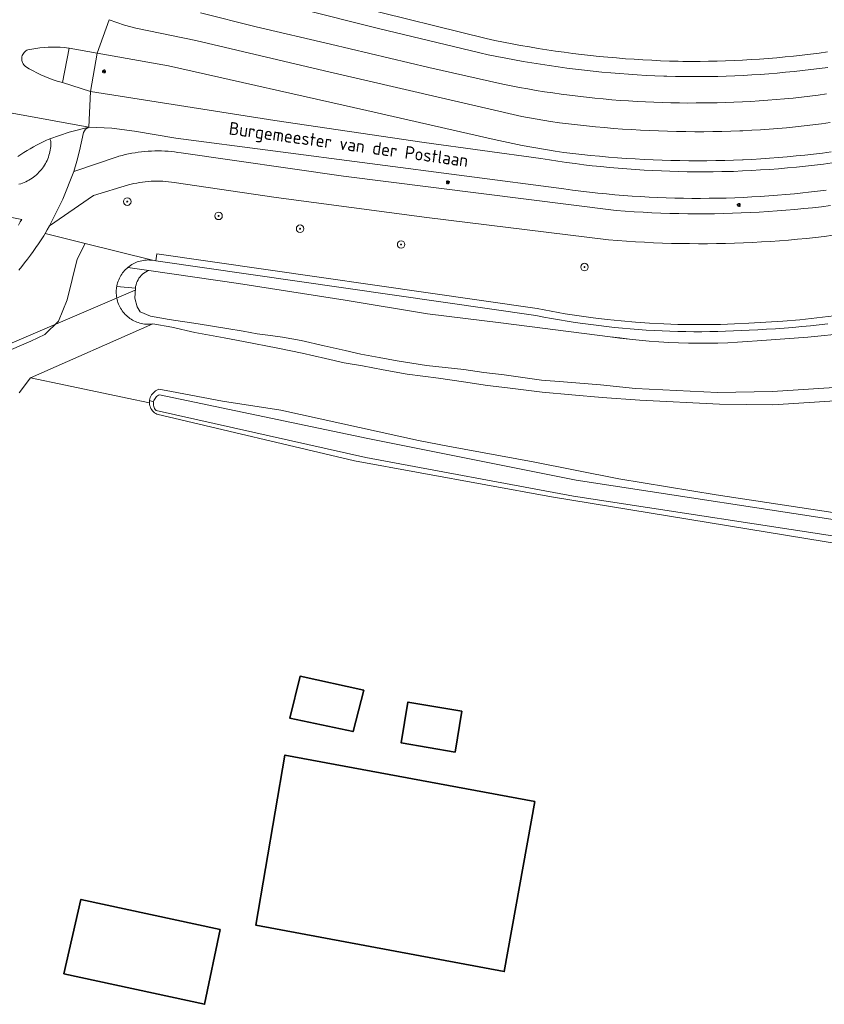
# Model space of a CAD drawing. Header units: metres. Extents: x 152610 to 160096, y 456114 to 462495.
# Tile 326 of 656: x 157608 to 157693, y 459688 to 459793. Entities that reach past the tile are written whole.
import ezdxf
from ezdxf.enums import TextEntityAlignment as Align

# ---------------------------------------------------------------- set-up
doc = ezdxf.new("R2010")
doc.units = ezdxf.units.M
doc.header["$LTSCALE"] = 0.5
doc.layers.get('0').update_dxf_attribs({"linetype": 'CONTINUOUS'})
for name, color, linetype, lineweight in [('B-PV-GK-BESCHOEIING-G', 251, 'GK-BESCHOEIING-SO', 18), ('B-PV-GR-BEPLANTING_CULTUUR_BOSPLANTSOEN-GV', 251, 'CONTINUOUS', 18), ('B-PV-GR-BOOM-S', 251, 'CONTINUOUS', 25), ('B-PV-GR-BOS_LOOF-GV', 251, 'CONTINUOUS', 13), ('B-PV-IE-MEUBILAIR-S', 251, 'CONTINUOUS', 25), ('B-PV-KW-KUNSTWERK_DUIKER-G', 251, 'CONTINUOUS', 18), ('B-PV-OG-BEBOUWING-GV', 6, 'CONTINUOUS', 35), ('B-PV-OG-TERREIN_BEGROEID-GV', 251, 'CONTINUOUS', 18), ('B-PV-OG-TERREIN_OEVER-GV', 251, 'CONTINUOUS', 18), ('B-PV-OG-TOPOGRAFIE-T18', 1, 'CONTINUOUS', 18), ('B-PV-OG-WATER_SLOOT-GV', 251, 'CONTINUOUS', 18), ('B-PV-VH-GESLOTENVERHARDING_ASFALT-GV', 251, 'CONTINUOUS', 18), ('B-PV-VH-OPENVERHARDING_BETONSTRAATSTEEN-GV', 251, 'CONTINUOUS', 18), ('B-PV-VH-OPENVERHARDING_TEGEL-GV', 251, 'CONTINUOUS', 18)]:
    doc.layers.add(name, color=color, linetype=linetype, lineweight=lineweight)
doc.styles.add('NLCS-ISO', font='NLCS-ISO.ttf')
doc.styles.add('NLCS-ISO-M750-T18', font='NLCS-ISO.ttf', dxfattribs={"height": 1.35})
doc.linetypes.add('GK-BESCHOEIING-SO', pattern='A,18,-3,[1,NLCS.SHX,S=0.6,R=0,X=0,Y=0],-3', length=24)

# ---------------------------------------------------------------- blocks, each defined once
blk = doc.blocks.new('SIE-MEUBILAIR_PAAL_LICHTMAST-SO')
for points in [[(-0.62, 0), (-1, 0)], [(-0.71, 0.71), (-0.44, 0.44)], [(0, 1), (0, 0.62)], [(0.44, 0.44), (0.71, 0.71)], [(1, 0), (0.62, 0)], [(-0.71, -0.71), (-0.44, -0.44)], [(0, -0.62), (0, -1)], [(0.44, -0.44), (0.71, -0.71)]]:
    blk.add_lwpolyline(points)
blk.add_circle((0, 0), 0.5)
blk = doc.blocks.new('SGR-BOOM_GBKN-SO')
at = {"linetype": 'ByBlock', "lineweight": 18}
h = blk.add_hatch(color=0, dxfattribs=at)
h.dxf.hatch_style = 1
edge = h.paths.add_edge_path()
edge.add_arc((0, 0), 0.25, 0, 360)
at = {"color": 0, "linetype": 'ByBlock', "lineweight": 18}
for radius in [2, 0.25]:
    blk.add_circle((0, 0), radius, dxfattribs=at)
at = {"color": 0, "linetype": 'ByBlock', "lineweight": 18, "style": 'NLCS-ISO'}
blk.add_attdef('SOORT', (2.5, 0), '', height=1.5, dxfattribs=at)

msp = doc.modelspace()

# ---------------------------------------------------------------- linework, layer by layer
at = {"layer": 'B-PV-GK-BESCHOEIING-G', "flags": 128}
msp.add_lwpolyline([(157621.543, 459766.067), (157631.048, 459764.67), (157642.392, 459762.921), (157651.111, 459761.466), (157658.881, 459760.528), (157670.486, 459759.043), (157671.519, 459758.901), (157672.555, 459758.776), (157673.593, 459758.666), (157674.632, 459758.573), (157675.673, 459758.495), (157676.714, 459758.433), (157677.757, 459758.387), (157678.8, 459758.357), (157679.843, 459758.343), (157680.886, 459758.346), (157681.93, 459758.364), (157682.972, 459758.398), (157684.015, 459758.448), (157685.056, 459758.514), (157686.096, 459758.596), (157686.593, 459758.641), (157691.469, 459758.993), (157692.877, 459759.131), (157694.284, 459759.284), (157695.689, 459759.454), (157697.091, 459759.64), (157698.492, 459759.841), (157699.891, 459760.058), (157701.286, 459760.291), (157702.679, 459760.54), (157704.07, 459760.805), (157705.457, 459761.085), (157706.84, 459761.381), (157708.221, 459761.692), (157709.598, 459762.019), (157710.971, 459762.362), (157712.34, 459762.72), (157713.705, 459763.094), (157715.065, 459763.483), (157716.421, 459763.887), (157717.773, 459764.307), (157719.119, 459764.741), (157720.461, 459765.192), (157721.797, 459765.657), (157723.128, 459766.137), (157724.454, 459766.632), (157725.774, 459767.143), (157727.088, 459767.668), (157728.396, 459768.208), (157729.698, 459768.763), (157730.993, 459769.332), (157732.282, 459769.916), (157733.504, 459770.486), (157734.605, 459771.021), (157735.7, 459771.57), (157736.787, 459772.134), (157737.867, 459772.711), (157738.939, 459773.303), (157740.003, 459773.908), (157741.06, 459774.528), (157742.108, 459775.161), (157743.147, 459775.808), (157744.179, 459776.468), (157745.201, 459777.142), (157746.215, 459777.829), (157746.665, 459778.14), (157751.466, 459781.377), (157754.544, 459783.551), (157759.862, 459787.893), (157767.004, 459793.665), (157769.663, 459795.836), (157771.592, 459797.477), (157772.996, 459799.061), (157773.88, 459800.012), (157774.034, 459800.485), (157774.439, 459802.482), (157774.677, 459804.995), (157775.837, 459806.35), (157777.24, 459806.647), (157777.583, 459806.728), (157777.923, 459806.824), (157778.259, 459806.935), (157778.589, 459807.061), (157778.912, 459807.202), (157779.229, 459807.358), (157779.539, 459807.528), (157779.841, 459807.712), (157780.134, 459807.909), (157780.418, 459808.119), (157780.692, 459808.342), (157780.955, 459808.577), (157781.208, 459808.824), (157781.314, 459808.934), (157784.487, 459812.368), (157787.194, 459815.116), (157791.103, 459818.503), (157792.459, 459819.51), (157792.799, 459819.78), (157793.128, 459820.063), (157793.447, 459820.358), (157793.755, 459820.664), (157794.051, 459820.982), (157794.335, 459821.31), (157794.607, 459821.648), (157794.867, 459821.996), (157795.113, 459822.354), (157795.346, 459822.72), (157795.565, 459823.095), (157795.771, 459823.477), (157795.962, 459823.867), (157796.139, 459824.263), (157796.301, 459824.666), (157796.448, 459825.075), (157796.558, 459825.416), (157797.833, 459830.252), (157799.338, 459839.181), (157799.825, 459844.168), (157802.799, 459860.033), (157803.904, 459866.493), (157803.979, 459866.989), (157804.069, 459867.481), (157804.175, 459867.97), (157804.297, 459868.456), (157804.434, 459868.938), (157804.586, 459869.415), (157804.754, 459869.886), (157804.937, 459870.353), (157805.134, 459870.813), (157805.346, 459871.266), (157805.572, 459871.713), (157805.813, 459872.152), (157806.068, 459872.583), (157806.336, 459873.006), (157806.617, 459873.42), (157806.912, 459873.825), (157807.219, 459874.22), (157807.539, 459874.606), (157807.871, 459874.981), (157808.215, 459875.345), (157808.57, 459875.697), (157808.936, 459876.039), (157809.313, 459876.368), (157809.701, 459876.686), (157810.098, 459876.99), (157810.505, 459877.282), (157810.921, 459877.561), (157811.345, 459877.826), (157811.528, 459877.935), (157812.002, 459878.151), (157812.482, 459878.352), (157812.968, 459878.539), (157813.459, 459878.711), (157813.956, 459878.868), (157814.457, 459879.009), (157814.963, 459879.135), (157815.472, 459879.245), (157815.984, 459879.339), (157816.499, 459879.418), (157817.015, 459879.481), (157817.534, 459879.528), (157818.02, 459879.558), (157818.905, 459879.593), (157819.791, 459879.612), (157820.676, 459879.615), (157821.562, 459879.603), (157822.447, 459879.574), (157823.332, 459879.529), (157824.216, 459879.468), (157825.098, 459879.392), (157825.979, 459879.299), (157826.858, 459879.191), (157827.735, 459879.066), (157828.61, 459878.926), (157829.482, 459878.77), (157829.829, 459878.703), (157847.691, 459875.272), (157865.972, 459871.844), (157882.201, 459869.24), (157907.939, 459864.663), (157948.65, 459857.262), (157954.27, 459856.255), (157958.365, 459855.867), (157961.463, 459855.418), (157965.353, 459854.346), (157975.192, 459850.435), (157981.133, 459848.696), (157981.85, 459848.478), (157982.571, 459848.275), (157983.296, 459848.088), (157984.025, 459847.916), (157984.758, 459847.76), (157985.493, 459847.62), (157986.232, 459847.495), (157986.973, 459847.386), (157987.716, 459847.293), (157988.461, 459847.216), (157989.208, 459847.155), (157989.956, 459847.109), (157990.704, 459847.08), (157991.453, 459847.067), (157992.202, 459847.07), (157992.951, 459847.088), (157993.699, 459847.123), (157994.416, 459847.171), (157998.714, 459847.624), (158000, 459847.633), (158009.32, 459846.378), (158022.876, 459843.827), (158034.469, 459841.861), (158044.977, 459839.819), (158047.253, 459839.446), (158053.831, 459839.622), (158055.86, 459839.703), (158056.805, 459839.603), (158057.541, 459839.502), (158058.277, 459839.296), (158059.083, 459838.951), (158060.206, 459838.327), (158060.828, 459837.754), (158066.888, 459832.17), (158069.422, 459829.419), (158073.654, 459823.494), (158074.393, 459822.728), (158079.172, 459818.975), (158081.949, 459816.68), (158083.317, 459816.023), (158088.641, 459814.932), (158095.297, 459813.674), (158095.505, 459813.573), (158095.706, 459813.458), (158095.899, 459813.33), (158096.082, 459813.188), (158096.255, 459813.034), (158096.418, 459812.869), (158096.568, 459812.693), (158096.706, 459812.507), (158096.83, 459812.312), (158096.941, 459812.108), (158097.038, 459811.898), (158097.12, 459811.681), (158097.186, 459811.459), (158097.237, 459811.234), (158097.273, 459811.005), (158097.293, 459810.774), (158097.296, 459810.542), (158097.284, 459810.311), (158097.255, 459810.081), (158097.211, 459809.854), (158097.207, 459809.835)], dxfattribs=at)
at = {"layer": 'B-PV-GR-BEPLANTING_CULTUUR_BOSPLANTSOEN-GV', "flags": 128}
msp.add_lwpolyline([(157607.78, 459753.07), (157608.98, 459754.69), (157621.963, 459760.391), (157621.896, 459760.383), (157621.732, 459760.367), (157621.567, 459760.36), (157621.402, 459760.361), (157621.237, 459760.37), (157621.073, 459760.387), (157620.909, 459760.411), (157620.747, 459760.444), (157620.587, 459760.484), (157620.429, 459760.532), (157620.274, 459760.588), (157620.121, 459760.651), (157619.972, 459760.721), (157619.826, 459760.799), (157619.684, 459760.884), (157619.547, 459760.975), (157619.413, 459761.073), (157619.285, 459761.177), (157619.162, 459761.287), (157619.045, 459761.403), (157618.933, 459761.525), (157618.828, 459761.652), (157618.728, 459761.784), (157618.635, 459761.92), (157618.549, 459762.061), (157618.47, 459762.206), (157618.398, 459762.355), (157618.333, 459762.507), (157618.275, 459762.662), (157618.225, 459762.819), (157618.183, 459762.979), (157618.149, 459763.14), (157618.122, 459763.303), (157618.104, 459763.468), (157618.093, 459763.632), (157618.09, 459763.797), (157618.096, 459763.962), (157618.109, 459764.127), (157618.13, 459764.291), (157618.146, 459764.38), (157618.159, 459764.453), (157618.196, 459764.615), (157618.241, 459764.773), (157618.294, 459764.93), (157618.354, 459765.084), (157618.421, 459765.235), (157618.495, 459765.382), (157618.577, 459765.526), (157618.666, 459765.665), (157618.761, 459765.8), (157618.862, 459765.931), (157618.97, 459766.056), (157619.083, 459766.176), (157619.203, 459766.29), (157619.328, 459766.398), (157619.457, 459766.5), (157619.592, 459766.596), (157619.731, 459766.685), (157619.874, 459766.767), (157620.021, 459766.843), (157620.172, 459766.911), (157620.325, 459766.971), (157620.482, 459767.025), (157620.64, 459767.07), (157620.801, 459767.108), (157620.964, 459767.138), (157621.127, 459767.16), (157621.292, 459767.174), (157621.457, 459767.18), (157621.622, 459767.178), (157621.787, 459767.168), (157621.951, 459767.15), (157614.798, 459768.938), (157613.953, 459767.257), (157612.876, 459762.937), (157611.95, 459760.687), (157610.514, 459759.273), (157609.033, 459758.558), (157605.971, 459757.262)], dxfattribs=at)
at = {"layer": 'B-PV-GR-BOS_LOOF-GV', "flags": 128}
msp.add_lwpolyline([(157695.46, 459752.318), (157687.768, 459751.822), (157682.112, 459751.882), (157673.646, 459752.307), (157669.635, 459752.577), (157666.433, 459752.88), (157663.296, 459753.147), (157659.612, 459753.622), (157657.482, 459753.871), (157654.935, 459754.256), (157652.274, 459754.652), (157648.968, 459755.071), (157646.429, 459755.514), (157644.225, 459755.933), (157642.285, 459756.275), (157640.309, 459756.737), (157637.818, 459757.297), (157635.223, 459757.827), (157631.587, 459758.525), (157629.527, 459758.912), (157626.434, 459759.499), (157623.983, 459760.053), (157621.963, 459760.391), (157608.98, 459754.69), (157612.71, 459753.9), (157619.26, 459752.51), (157621.615, 459752.027), (157621.615, 459752.141), (157621.626, 459752.253), (157621.629, 459752.291), (157621.66, 459752.44), (157621.705, 459752.584), (157621.766, 459752.724), (157621.841, 459752.857), (157621.929, 459752.981), (157622.029, 459753.096), (157622.141, 459753.2), (157622.262, 459753.292), (157622.393, 459753.371), (157622.531, 459753.436), (157622.603, 459753.463), (157623.97, 459753.228), (157629.367, 459752.185), (157635.569, 459751.252), (157650.153, 459748.038), (157653.273, 459747.432), (157662.315, 459745.751), (157671.429, 459743.965), (157681.731, 459742.258), (157698.34, 459739.76)], dxfattribs=at)
at = {"layer": 'B-PV-KW-KUNSTWERK_DUIKER-G', "flags": 128}
msp.add_lwpolyline([(157620.109, 459763.99), (157603.3, 459756.792), (157600.803, 459743.774)], dxfattribs=at)
at = {"layer": 'B-PV-OG-BEBOUWING-GV', "flags": 128}
for points in [[(157644.348, 459721.542), (157637.589, 459723.001), (157636.494, 459718.563), (157643.227, 459717.129)], [(157654.762, 459719.286), (157649.042, 459720.262), (157648.329, 459715.929), (157654.049, 459714.953)], [(157662.5, 459709.704), (157635.988, 459714.636), (157632.904, 459696.578), (157659.253, 459691.659)], [(157629.125, 459696.133), (157614.334, 459699.333), (157612.547, 459691.432), (157627.463, 459688.194)]]:
    msp.add_lwpolyline(points, close=True, dxfattribs=at)
at = {"layer": 'B-PV-OG-TERREIN_BEGROEID-GV', "flags": 128}
for points in [[(157629.817, 459797.497), (157657.337, 459790.669), (157658.251, 459790.477), (157659.167, 459790.293), (157660.084, 459790.116), (157661.002, 459789.948), (157661.922, 459789.787), (157662.844, 459789.634), (157663.766, 459789.489), (157664.69, 459789.352), (157665.615, 459789.223), (157666.541, 459789.102), (157667.469, 459788.988), (157668.397, 459788.883), (157669.326, 459788.786), (157670.255, 459788.696), (157671.186, 459788.615), (157672.117, 459788.541), (157673.048, 459788.476), (157673.981, 459788.419), (157674.913, 459788.369), (157675.846, 459788.328), (157676.78, 459788.294), (157677.713, 459788.269), (157678.221, 459788.258), (157679.126, 459788.253), (157680.031, 459788.256), (157680.936, 459788.268), (157681.841, 459788.287), (157682.746, 459788.314), (157683.65, 459788.35), (157684.554, 459788.393), (157685.458, 459788.444), (157686.361, 459788.503), (157687.264, 459788.571), (157688.166, 459788.646), (157689.067, 459788.729), (157689.967, 459788.82), (157690.867, 459788.919), (157691.766, 459789.026), (157692.664, 459789.141), (157693.56, 459789.264)], [(157693.469, 459784.795), (157692.579, 459784.675), (157691.688, 459784.564), (157690.795, 459784.461), (157689.902, 459784.365), (157689.008, 459784.278), (157688.114, 459784.199), (157687.219, 459784.127), (157686.323, 459784.064), (157685.426, 459784.008), (157684.53, 459783.961), (157683.632, 459783.921), (157682.735, 459783.89), (157681.837, 459783.866), (157680.939, 459783.85), (157680.041, 459783.843), (157679.635, 459783.84), (157678.737, 459783.839), (157677.839, 459783.845), (157676.94, 459783.86), (157676.042, 459783.883), (157675.144, 459783.913), (157674.247, 459783.952), (157673.349, 459783.999), (157672.453, 459784.053), (157671.556, 459784.116), (157670.661, 459784.186), (157669.766, 459784.265), (157668.871, 459784.352), (157667.978, 459784.446), (157667.085, 459784.549), (157666.194, 459784.659), (157665.303, 459784.777), (157664.413, 459784.904), (157663.525, 459785.038), (157662.638, 459785.18), (157661.752, 459785.33), (157660.868, 459785.488), (157659.984, 459785.653), (157659.103, 459785.827), (157651.263, 459787.624), (157640.827, 459790.09), (157632.934, 459791.922), (157627.025, 459793.425)], [(157617.326, 459792.682), (157618.973, 459792.103), (157620.18, 459791.788), (157626.526, 459790.457), (157640.198, 459787.259), (157661.121, 459782.397), (157664.172, 459781.873), (157665.123, 459781.746), (157666.074, 459781.626), (157667.027, 459781.515), (157667.981, 459781.412), (157668.935, 459781.316), (157669.89, 459781.229), (157670.846, 459781.149), (157671.802, 459781.078), (157672.759, 459781.014), (157673.717, 459780.959), (157674.675, 459780.911), (157675.633, 459780.872), (157676.592, 459780.84), (157677.551, 459780.816), (157678.51, 459780.801), (157679.468, 459780.793), (157680.428, 459780.794), (157681.387, 459780.802), (157682.346, 459780.818), (157683.304, 459780.843), (157684.263, 459780.875), (157684.587, 459780.888), (157685.516, 459780.939), (157686.444, 459780.997), (157687.372, 459781.064), (157688.299, 459781.139), (157689.226, 459781.221), (157690.151, 459781.312), (157691.076, 459781.411), (157692, 459781.517), (157692.924, 459781.631), (157693.846, 459781.754)], [(157693.407, 459774.574), (157692.484, 459774.467), (157691.56, 459774.368), (157690.952, 459774.301), (157690.049, 459774.209), (157689.145, 459774.124), (157688.241, 459774.048), (157687.335, 459773.979), (157686.429, 459773.918), (157685.523, 459773.866), (157684.616, 459773.821), (157683.709, 459773.785), (157682.802, 459773.756), (157681.894, 459773.735), (157680.986, 459773.723), (157680.079, 459773.718), (157679.171, 459773.721), (157678.263, 459773.733), (157677.355, 459773.752), (157676.448, 459773.779), (157675.541, 459773.815), (157674.634, 459773.858), (157673.727, 459773.909), (157672.821, 459773.969), (157671.916, 459774.036), (157671.011, 459774.111), (157670.107, 459774.194), (157669.204, 459774.286), (157668.302, 459774.385), (157667.4, 459774.492), (157666.499, 459774.607), (157665.6, 459774.73), (157624.43, 459780.12), (157620.01, 459780.84), (157617.611, 459781.183), (157615.189, 459781.262), (157614.819, 459781.076), (157614.603, 459780.724), (157614.209, 459778.765), (157613.912, 459777.666), (157613.576, 459776.578), (157618.312, 459778.176), (157618.37, 459778.192), (157618.709, 459778.282), (157619.051, 459778.364), (157619.394, 459778.439), (157619.739, 459778.505), (157620.085, 459778.564), (157620.433, 459778.615), (157620.781, 459778.657), (157621.131, 459778.692), (157621.481, 459778.719), (157621.832, 459778.738), (157622.183, 459778.749), (157622.534, 459778.752), (157622.885, 459778.747), (157623.236, 459778.734), (157623.587, 459778.713), (157623.937, 459778.684), (157624.286, 459778.647), (157624.635, 459778.602), (157624.982, 459778.549), (157642.209, 459776.066), (157671.145, 459772.424), (157672.091, 459772.354), (157673.037, 459772.292), (157673.984, 459772.238), (157674.931, 459772.192), (157675.879, 459772.154), (157676.827, 459772.124), (157677.775, 459772.102), (157678.724, 459772.088), (157679.672, 459772.082), (157680.62, 459772.084), (157681.569, 459772.094), (157682.517, 459772.111), (157683.465, 459772.137), (157684.413, 459772.171), (157685.361, 459772.213), (157686.308, 459772.263), (157687.254, 459772.321), (157688.201, 459772.387), (157689.146, 459772.461), (157690.091, 459772.543), (157691.035, 459772.633), (157691.979, 459772.73), (157692.921, 459772.836), (157693.863, 459772.95)], [(157694.169, 459769.797), (157693.219, 459769.682), (157692.269, 459769.575), (157691.318, 459769.476), (157690.366, 459769.384), (157689.414, 459769.301), (157688.461, 459769.226), (157687.507, 459769.159), (157686.553, 459769.099), (157685.598, 459769.048), (157684.643, 459769.005), (157683.687, 459768.969), (157682.731, 459768.942), (157681.775, 459768.922), (157680.819, 459768.911), (157679.863, 459768.908), (157678.907, 459768.913), (157677.951, 459768.925), (157676.995, 459768.946), (157676.039, 459768.974), (157675.084, 459769.011), (157674.129, 459769.056), (157673.174, 459769.108), (157672.22, 459769.169), (157671.266, 459769.237), (157670.313, 459769.314), (157651.058, 459771.704), (157635.076, 459773.816), (157624.244, 459775.405), (157623.939, 459775.449), (157623.633, 459775.484), (157623.327, 459775.512), (157623.02, 459775.532), (157622.712, 459775.543), (157622.404, 459775.547), (157622.096, 459775.543), (157621.789, 459775.531), (157621.481, 459775.511), (157621.175, 459775.482), (157620.869, 459775.446), (157620.564, 459775.402), (157620.261, 459775.35), (157619.959, 459775.29), (157619.659, 459775.223), (157619.405, 459775.159), (157615.685, 459774.024), (157611.008, 459770.79), (157610.775, 459770.388), (157610.536, 459769.99), (157614.798, 459768.938), (157621.951, 459767.15), (157622.114, 459767.125), (157622.276, 459767.091), (157622.383, 459767.833), (157662.748, 459762.017), (157664.226, 459761.736), (157665.709, 459761.48), (157667.196, 459761.25), (157668.686, 459761.045), (157670.18, 459760.865), (157671.676, 459760.711), (157673.175, 459760.582), (157674.676, 459760.479), (157676.179, 459760.402), (157677.683, 459760.35), (157679.187, 459760.324), (157680.692, 459760.324), (157682.196, 459760.349), (157683.699, 459760.4), (157685.202, 459760.477), (157687.01, 459760.57), (157688.817, 459760.694), (157690.621, 459760.847), (157692.422, 459761.031), (157694.22, 459761.245)], [(157607.725, 459770.872), (157607.913, 459771.214), (157608.06, 459771.493), (157602.397, 459772.619)], [(157605.971, 459757.262), (157609.033, 459758.558), (157610.514, 459759.273), (157611.95, 459760.687), (157612.876, 459762.937), (157613.953, 459767.257), (157614.798, 459768.938), (157610.536, 459769.99), (157610.393, 459769.758), (157610.124, 459769.332), (157609.849, 459768.911), (157609.566, 459768.494), (157609.277, 459768.082), (157608.982, 459767.675), (157608.68, 459767.272), (157608.372, 459766.874), (157608.057, 459766.481), (157607.737, 459766.093)], [(157694.22, 459761.245), (157692.422, 459761.031), (157690.621, 459760.847), (157688.817, 459760.694), (157687.01, 459760.57), (157685.202, 459760.477), (157683.699, 459760.4), (157682.196, 459760.349), (157680.692, 459760.324), (157679.187, 459760.324), (157677.683, 459760.35), (157676.179, 459760.402), (157674.676, 459760.479), (157673.175, 459760.582), (157671.676, 459760.711), (157670.18, 459760.865), (157668.686, 459761.045), (157667.196, 459761.25), (157665.709, 459761.48), (157664.226, 459761.736), (157662.748, 459762.017), (157622.383, 459767.833), (157622.276, 459767.091), (157662.621, 459761.278), (157663.449, 459761.117), (157664.278, 459760.965), (157665.109, 459760.82), (157665.941, 459760.683), (157666.775, 459760.554), (157667.609, 459760.433), (157668.445, 459760.32), (157669.282, 459760.214), (157670.119, 459760.117), (157670.958, 459760.028), (157671.797, 459759.946), (157672.638, 459759.873), (157673.478, 459759.808), (157674.32, 459759.75), (157675.162, 459759.701), (157676.004, 459759.659), (157676.847, 459759.626), (157677.69, 459759.6), (157678.533, 459759.582), (157679.376, 459759.573), (157680.219, 459759.571), (157681.063, 459759.578), (157681.906, 459759.592), (157682.749, 459759.615), (157683.592, 459759.645), (157684.434, 459759.684), (157685.24, 459759.728), (157686.172, 459759.772), (157687.103, 459759.824), (157688.034, 459759.885), (157688.965, 459759.953), (157689.894, 459760.029), (157690.824, 459760.113), (157691.752, 459760.205), (157692.679, 459760.305), (157693.606, 459760.413)], [(157693.606, 459760.413), (157692.679, 459760.305), (157691.752, 459760.205), (157690.824, 459760.113), (157689.894, 459760.029), (157688.965, 459759.953), (157688.034, 459759.885), (157687.103, 459759.824), (157686.172, 459759.772), (157685.24, 459759.728), (157684.434, 459759.684), (157683.592, 459759.645), (157682.749, 459759.615), (157681.906, 459759.592), (157681.063, 459759.578), (157680.219, 459759.571), (157679.376, 459759.573), (157678.533, 459759.582), (157677.69, 459759.6), (157676.847, 459759.626), (157676.004, 459759.659), (157675.162, 459759.701), (157674.32, 459759.75), (157673.478, 459759.808), (157672.638, 459759.873), (157671.797, 459759.946), (157670.958, 459760.028), (157670.119, 459760.117), (157669.282, 459760.214), (157668.445, 459760.32), (157667.609, 459760.433), (157666.775, 459760.554), (157665.941, 459760.683), (157665.109, 459760.82), (157664.278, 459760.965), (157663.449, 459761.117), (157662.621, 459761.278), (157622.276, 459767.091), (157622.114, 459767.125), (157621.951, 459767.15), (157621.787, 459767.168), (157621.622, 459767.178), (157621.457, 459767.18), (157621.292, 459767.174), (157621.127, 459767.16), (157620.964, 459767.138), (157620.801, 459767.108), (157620.64, 459767.07), (157620.482, 459767.025), (157620.325, 459766.971), (157620.172, 459766.911), (157620.021, 459766.843), (157619.874, 459766.767), (157619.731, 459766.685), (157619.592, 459766.596), (157619.457, 459766.5), (157619.328, 459766.398), (157621.543, 459766.067), (157631.048, 459764.67), (157642.392, 459762.921), (157651.111, 459761.466), (157658.881, 459760.528), (157670.486, 459759.043), (157671.519, 459758.902), (157672.555, 459758.776), (157673.593, 459758.666), (157674.632, 459758.573), (157675.673, 459758.495), (157676.714, 459758.433), (157677.756, 459758.387), (157678.799, 459758.357), (157679.843, 459758.343), (157680.886, 459758.346), (157681.929, 459758.364), (157682.972, 459758.398), (157684.015, 459758.448), (157685.056, 459758.514), (157686.096, 459758.596), (157686.593, 459758.641), (157691.469, 459758.993), (157692.877, 459759.131), (157694.284, 459759.284)]]:
    msp.add_lwpolyline(points, dxfattribs=at)
at = {"layer": 'B-PV-OG-TERREIN_OEVER-GV', "flags": 128}
msp.add_lwpolyline([(157621.543, 459766.067), (157619.328, 459766.398), (157619.203, 459766.29), (157619.083, 459766.176), (157618.97, 459766.056), (157618.862, 459765.931), (157618.761, 459765.8), (157618.666, 459765.665), (157618.577, 459765.526), (157618.495, 459765.382), (157618.421, 459765.235), (157618.354, 459765.084), (157618.294, 459764.93), (157618.241, 459764.773), (157618.196, 459764.615), (157618.159, 459764.453), (157618.146, 459764.38), (157620.119, 459764.185), (157620.145, 459764.373), (157620.187, 459764.558), (157620.245, 459764.739), (157620.317, 459764.915), (157620.404, 459765.083), (157620.504, 459765.244), (157620.618, 459765.396), (157620.745, 459765.537), (157620.883, 459765.668), (157621.031, 459765.786), (157621.188, 459765.891), (157621.354, 459765.983), (157621.528, 459766.061)], close=True, dxfattribs=at)
for points in [[(157695.348, 459753.719), (157687.708, 459753.226), (157681.875, 459753.103), (157673.194, 459753.532), (157669.47, 459753.943), (157665.541, 459754.251), (157663.23, 459754.431), (157659.239, 459754.999), (157657.107, 459755.23), (157654.976, 459755.564), (157650.995, 459756), (157647.887, 459756.463), (157645.987, 459756.822), (157644.03, 459757.184), (157642.386, 459757.569), (157640.152, 459758.082), (157637.709, 459758.622), (157635.734, 459758.987), (157634.161, 459759.212), (157633.06, 459759.357), (157631.546, 459759.615), (157629.812, 459759.925), (157626.781, 459760.416), (157623.722, 459760.859), (157621.709, 459761.216), (157620.639, 459761.674), (157620.308, 459762.209), (157620.079, 459763.126), (157620.119, 459764.185), (157618.146, 459764.38), (157618.13, 459764.291), (157618.109, 459764.127), (157618.096, 459763.962), (157618.09, 459763.797), (157618.093, 459763.632), (157618.104, 459763.468), (157618.122, 459763.303), (157618.149, 459763.14), (157618.183, 459762.979), (157618.225, 459762.819), (157618.275, 459762.662), (157618.333, 459762.507), (157618.398, 459762.355), (157618.47, 459762.206), (157618.549, 459762.061), (157618.635, 459761.92), (157618.728, 459761.784), (157618.828, 459761.652), (157618.933, 459761.525), (157619.045, 459761.403), (157619.162, 459761.287), (157619.285, 459761.177), (157619.413, 459761.073), (157619.547, 459760.975), (157619.684, 459760.884), (157619.826, 459760.799), (157619.972, 459760.721), (157620.121, 459760.651), (157620.274, 459760.588), (157620.429, 459760.532), (157620.587, 459760.484), (157620.747, 459760.444), (157620.909, 459760.411), (157621.073, 459760.387), (157621.237, 459760.37), (157621.402, 459760.361), (157621.567, 459760.36), (157621.732, 459760.367), (157621.896, 459760.383), (157621.963, 459760.391), (157623.983, 459760.053), (157626.434, 459759.499), (157629.527, 459758.912), (157631.587, 459758.525), (157635.223, 459757.827), (157637.818, 459757.297), (157640.309, 459756.737), (157642.285, 459756.275), (157644.225, 459755.933), (157646.429, 459755.514), (157648.968, 459755.071), (157652.274, 459754.652), (157654.935, 459754.256), (157657.482, 459753.871), (157659.612, 459753.622), (157663.296, 459753.147), (157666.433, 459752.88), (157669.635, 459752.577), (157673.646, 459752.307), (157682.112, 459751.882), (157687.768, 459751.822), (157695.46, 459752.318)], [(157698.34, 459739.76), (157681.731, 459742.258), (157671.429, 459743.965), (157662.315, 459745.751), (157653.273, 459747.432), (157650.153, 459748.038), (157635.569, 459751.252), (157629.367, 459752.185), (157623.97, 459753.228), (157622.603, 459753.463), (157622.531, 459753.436), (157622.393, 459753.371), (157622.262, 459753.292), (157622.141, 459753.2), (157622.029, 459753.096), (157621.929, 459752.981), (157621.841, 459752.857), (157621.766, 459752.724), (157621.705, 459752.584), (157621.66, 459752.44), (157621.629, 459752.291), (157621.626, 459752.253), (157622.053, 459752.141), (157622.089, 459752.262), (157622.14, 459752.379), (157622.205, 459752.488), (157622.283, 459752.587), (157622.373, 459752.677), (157622.474, 459752.754), (157622.584, 459752.818), (157622.694, 459752.865), (157644.797, 459748.242), (157666.907, 459743.799), (157697.841, 459739.06)], [(157697.547, 459737.385), (157666.622, 459742.123), (157644.563, 459746.227), (157622.322, 459751.206), (157622.238, 459751.301), (157622.167, 459751.406), (157622.11, 459751.519), (157622.067, 459751.639), (157622.04, 459751.762), (157622.028, 459751.889), (157622.032, 459752.016), (157622.053, 459752.141), (157621.626, 459752.253), (157621.615, 459752.141), (157621.615, 459752.027), (157621.616, 459751.99), (157621.633, 459751.84), (157621.665, 459751.693), (157621.713, 459751.551), (157621.776, 459751.415), (157621.853, 459751.286), (157621.943, 459751.166), (157622.045, 459751.057), (157622.158, 459750.959), (157622.281, 459750.873), (157622.413, 459750.802), (157643.38, 459745.851), (157664.268, 459742.056), (157697.524, 459736.604)]]:
    msp.add_lwpolyline(points, dxfattribs=at)
at = {"layer": 'B-PV-OG-WATER_SLOOT-GV', "flags": 128}
for points in [[(157694.284, 459759.284), (157692.877, 459759.131), (157691.469, 459758.993), (157686.593, 459758.641), (157686.096, 459758.596), (157685.056, 459758.514), (157684.015, 459758.448), (157682.972, 459758.398), (157681.929, 459758.364), (157680.886, 459758.346), (157679.843, 459758.343), (157678.799, 459758.357), (157677.756, 459758.387), (157676.714, 459758.433), (157675.673, 459758.495), (157674.632, 459758.573), (157673.593, 459758.666), (157672.555, 459758.776), (157671.519, 459758.902), (157670.486, 459759.043), (157658.881, 459760.528), (157651.111, 459761.466), (157642.392, 459762.921), (157631.048, 459764.67), (157621.543, 459766.067), (157621.528, 459766.061), (157621.354, 459765.983), (157621.188, 459765.891), (157621.031, 459765.786), (157620.883, 459765.668), (157620.745, 459765.537), (157620.618, 459765.396), (157620.504, 459765.244), (157620.404, 459765.083), (157620.317, 459764.915), (157620.245, 459764.739), (157620.187, 459764.558), (157620.145, 459764.373), (157620.119, 459764.185), (157620.079, 459763.126), (157620.308, 459762.209), (157620.639, 459761.674), (157621.709, 459761.216), (157623.722, 459760.859), (157626.781, 459760.416), (157629.812, 459759.925), (157631.546, 459759.615), (157633.06, 459759.357), (157634.161, 459759.212), (157635.734, 459758.987), (157637.709, 459758.622), (157640.152, 459758.082), (157642.386, 459757.569), (157644.03, 459757.184), (157645.987, 459756.822), (157647.887, 459756.463), (157650.995, 459756), (157654.976, 459755.564), (157657.107, 459755.23), (157659.239, 459754.999), (157663.23, 459754.431), (157665.541, 459754.251), (157669.47, 459753.943), (157673.194, 459753.532), (157681.875, 459753.103), (157687.708, 459753.226), (157695.348, 459753.719)], [(157697.841, 459739.06), (157666.907, 459743.799), (157644.797, 459748.242), (157622.694, 459752.865), (157622.584, 459752.818), (157622.474, 459752.754), (157622.373, 459752.677), (157622.283, 459752.587), (157622.205, 459752.488), (157622.14, 459752.379), (157622.089, 459752.262), (157622.053, 459752.141), (157622.032, 459752.016), (157622.028, 459751.889), (157622.04, 459751.762), (157622.067, 459751.639), (157622.11, 459751.519), (157622.167, 459751.406), (157622.238, 459751.301), (157622.322, 459751.206), (157644.563, 459746.227), (157666.622, 459742.123), (157697.547, 459737.385)]]:
    msp.add_lwpolyline(points, dxfattribs=at)
at = {"layer": 'B-PV-VH-GESLOTENVERHARDING_ASFALT-GV', "flags": 128}
for points in [[(157693.595, 459787.622), (157692.701, 459787.501), (157691.807, 459787.388), (157690.912, 459787.282), (157690.016, 459787.185), (157689.119, 459787.095), (157688.221, 459787.014), (157687.323, 459786.94), (157686.424, 459786.874), (157685.525, 459786.817), (157684.625, 459786.767), (157683.724, 459786.725), (157682.823, 459786.692), (157681.922, 459786.666), (157681.021, 459786.648), (157680.12, 459786.639), (157679.219, 459786.637), (157678.317, 459786.643), (157677.416, 459786.658), (157676.515, 459786.68), (157676.186, 459786.691), (157675.248, 459786.729), (157674.311, 459786.775), (157673.373, 459786.829), (157672.437, 459786.891), (157671.5, 459786.961), (157670.565, 459787.039), (157669.63, 459787.124), (157668.696, 459787.218), (157667.762, 459787.32), (157666.83, 459787.43), (157665.898, 459787.547), (157664.968, 459787.673), (157664.039, 459787.806), (157663.111, 459787.948), (157662.184, 459788.097), (157661.258, 459788.254), (157660.334, 459788.419), (157659.411, 459788.592), (157658.49, 459788.773), (157657.57, 459788.962), (157656.652, 459789.158), (157645.928, 459791.732), (157629.432, 459795.924)], [(157627.025, 459793.425), (157632.934, 459791.922), (157640.827, 459790.09), (157651.263, 459787.624), (157659.103, 459785.827), (157659.984, 459785.653), (157660.868, 459785.488), (157661.752, 459785.33), (157662.638, 459785.18), (157663.525, 459785.038), (157664.413, 459784.904), (157665.303, 459784.777), (157666.194, 459784.659), (157667.085, 459784.549), (157667.978, 459784.446), (157668.871, 459784.352), (157669.766, 459784.265), (157670.661, 459784.186), (157671.556, 459784.116), (157672.453, 459784.053), (157673.349, 459783.999), (157674.247, 459783.952), (157675.144, 459783.913), (157676.042, 459783.883), (157676.94, 459783.86), (157677.839, 459783.845), (157678.737, 459783.839), (157679.635, 459783.84), (157680.041, 459783.843), (157680.939, 459783.85), (157681.837, 459783.866), (157682.735, 459783.89), (157683.632, 459783.921), (157684.53, 459783.961), (157685.426, 459784.008), (157686.323, 459784.064), (157687.219, 459784.127), (157688.114, 459784.199), (157689.008, 459784.278), (157689.902, 459784.365), (157690.795, 459784.461), (157691.688, 459784.564), (157692.579, 459784.675), (157693.469, 459784.795)], [(157598.873, 459784.261), (157615.189, 459781.262), (157615.36, 459785.069), (157612.402, 459786.008), (157611.83, 459786.17), (157611.388, 459786.312), (157610.951, 459786.468), (157610.521, 459786.64), (157610.096, 459786.826), (157609.678, 459787.027), (157609.267, 459787.243), (157608.865, 459787.472), (157608.47, 459787.715), (157608.453, 459787.726), (157608.357, 459787.81), (157608.273, 459787.905), (157608.201, 459788.01), (157608.143, 459788.124), (157608.1, 459788.243), (157608.072, 459788.367), (157608.06, 459788.494), (157608.064, 459788.621), (157608.084, 459788.747), (157608.12, 459788.869), (157608.17, 459788.986), (157608.235, 459789.096), (157608.313, 459789.196), (157608.403, 459789.286), (157608.503, 459789.364), (157608.613, 459789.429), (157608.718, 459789.475), (157609.142, 459789.565), (157609.568, 459789.639), (157609.997, 459789.697), (157610.428, 459789.74), (157610.86, 459789.766), (157611.293, 459789.777), (157611.725, 459789.772), (157612.158, 459789.75), (157612.589, 459789.713), (157613.019, 459789.66), (157613.085, 459789.65), (157616.081, 459789.118), (157617.326, 459792.682)], [(157693.846, 459781.754), (157692.924, 459781.631), (157692, 459781.517), (157691.076, 459781.411), (157690.151, 459781.312), (157689.226, 459781.221), (157688.299, 459781.139), (157687.372, 459781.064), (157686.444, 459780.997), (157685.516, 459780.939), (157684.587, 459780.888), (157684.263, 459780.875), (157683.304, 459780.843), (157682.346, 459780.818), (157681.387, 459780.802), (157680.428, 459780.794), (157679.468, 459780.793), (157678.51, 459780.801), (157677.551, 459780.816), (157676.592, 459780.84), (157675.633, 459780.872), (157674.675, 459780.911), (157673.717, 459780.959), (157672.759, 459781.014), (157671.802, 459781.078), (157670.846, 459781.149), (157669.89, 459781.229), (157668.935, 459781.316), (157667.981, 459781.412), (157667.027, 459781.515), (157666.074, 459781.626), (157665.123, 459781.746), (157664.172, 459781.873), (157661.121, 459782.397), (157640.198, 459787.259), (157626.526, 459790.457), (157620.18, 459791.788), (157618.973, 459792.103), (157617.326, 459792.682), (157616.081, 459789.118), (157623.62, 459787.778), (157644.663, 459783.055), (157658.179, 459779.949), (157661.159, 459779.313), (157664.658, 459778.728), (157665.599, 459778.604), (157666.541, 459778.489), (157667.485, 459778.381), (157668.429, 459778.282), (157669.374, 459778.19), (157670.319, 459778.106), (157671.266, 459778.031), (157672.212, 459777.963), (157673.16, 459777.903), (157674.108, 459777.851), (157675.056, 459777.808), (157676.005, 459777.772), (157676.953, 459777.744), (157677.903, 459777.724), (157678.852, 459777.712), (157679.801, 459777.709), (157680.75, 459777.713), (157681.7, 459777.725), (157682.649, 459777.745), (157683.598, 459777.773), (157684.546, 459777.809), (157684.608, 459777.812), (157685.545, 459777.86), (157686.482, 459777.916), (157687.418, 459777.981), (157688.354, 459778.053), (157689.288, 459778.133), (157690.223, 459778.221), (157691.156, 459778.317), (157692.089, 459778.421), (157693.021, 459778.533), (157693.951, 459778.653)], [(157694.071, 459777.473), (157693.122, 459777.352), (157692.171, 459777.24), (157691.22, 459777.135), (157690.267, 459777.038), (157689.315, 459776.95), (157688.361, 459776.869), (157687.407, 459776.796), (157686.451, 459776.731), (157685.496, 459776.675), (157684.54, 459776.626), (157683.584, 459776.585), (157683.273, 459776.576), (157682.355, 459776.554), (157681.437, 459776.541), (157680.518, 459776.535), (157679.6, 459776.537), (157678.682, 459776.547), (157677.764, 459776.566), (157676.846, 459776.592), (157675.928, 459776.626), (157675.011, 459776.669), (157674.094, 459776.719), (157673.177, 459776.777), (157672.261, 459776.844), (157671.346, 459776.918), (157670.431, 459777), (157669.517, 459777.09), (157668.604, 459777.188), (157667.692, 459777.295), (157666.781, 459777.409), (157665.871, 459777.531), (157664.962, 459777.661), (157664.054, 459777.798), (157663.147, 459777.944), (157650.77, 459779.663), (157634.923, 459781.998), (157615.36, 459785.069), (157615.189, 459781.262), (157617.611, 459781.183), (157620.01, 459780.84), (157624.43, 459780.12), (157665.6, 459774.73), (157666.499, 459774.607), (157667.4, 459774.492), (157668.302, 459774.385), (157669.204, 459774.286), (157670.107, 459774.194), (157671.011, 459774.111), (157671.916, 459774.036), (157672.821, 459773.969), (157673.727, 459773.909), (157674.634, 459773.858), (157675.541, 459773.815), (157676.448, 459773.779), (157677.355, 459773.752), (157678.263, 459773.733), (157679.171, 459773.721), (157680.079, 459773.718), (157680.986, 459773.723), (157681.894, 459773.735), (157682.802, 459773.756), (157683.709, 459773.785), (157684.616, 459773.821), (157685.523, 459773.866), (157686.429, 459773.918), (157687.335, 459773.979), (157688.241, 459774.048), (157689.145, 459774.124), (157690.049, 459774.209), (157690.952, 459774.301), (157691.56, 459774.368), (157692.484, 459774.467), (157693.407, 459774.574)], [(157607.647, 459778.145), (157607.968, 459778.365), (157608.294, 459778.578), (157608.624, 459778.785), (157608.958, 459778.985), (157609.296, 459779.177), (157609.638, 459779.363), (157609.984, 459779.542), (157610.333, 459779.714), (157610.686, 459779.878), (157611.042, 459780.035), (157613.083, 459780.759), (157615.189, 459781.262), (157598.873, 459784.261)], [(157607.737, 459766.093), (157608.057, 459766.481), (157608.372, 459766.874), (157608.68, 459767.272), (157608.982, 459767.675), (157609.277, 459768.082), (157609.566, 459768.494), (157609.849, 459768.911), (157610.124, 459769.332), (157610.393, 459769.758), (157610.536, 459769.99), (157610.775, 459770.388), (157611.008, 459770.79), (157612.437, 459773.62), (157613.576, 459776.578), (157613.912, 459777.666), (157614.209, 459778.765), (157614.603, 459780.724), (157614.819, 459781.076), (157615.189, 459781.262), (157613.083, 459780.759), (157611.042, 459780.035), (157611.152, 459779.739), (157611.158, 459779.424), (157611.158, 459779.421), (157611.144, 459779.229), (157611.121, 459779.038), (157611.091, 459778.848), (157611.053, 459778.66), (157611.007, 459778.473), (157610.953, 459778.289), (157610.892, 459778.107), (157610.823, 459777.927), (157610.747, 459777.751), (157610.664, 459777.578), (157610.573, 459777.408), (157610.475, 459777.242), (157610.371, 459777.081), (157610.26, 459776.924), (157610.143, 459776.772), (157610.019, 459776.625), (157609.889, 459776.483), (157609.754, 459776.346), (157609.613, 459776.216), (157609.466, 459776.091), (157609.315, 459775.973), (157609.159, 459775.861), (157608.998, 459775.755), (157608.833, 459775.657), (157608.664, 459775.565), (157608.492, 459775.48), (157608.316, 459775.403), (157608.137, 459775.333), (157607.955, 459775.271), (157607.771, 459775.216)], [(157602.397, 459772.619), (157608.06, 459771.493), (157607.913, 459771.214), (157607.725, 459770.872)]]:
    msp.add_lwpolyline(points, dxfattribs=at)
msp.add_lwpolyline([(157616.081, 459789.118), (157613.085, 459789.65), (157612.402, 459786.008), (157615.36, 459785.069)], close=True, dxfattribs=at)
at = {"layer": 'B-PV-VH-OPENVERHARDING_BETONSTRAATSTEEN-GV', "flags": 128}
msp.add_lwpolyline([(157611.725, 459789.772), (157611.293, 459789.777), (157610.86, 459789.766), (157610.428, 459789.74), (157609.997, 459789.697), (157609.568, 459789.639), (157609.142, 459789.565), (157608.718, 459789.475), (157608.613, 459789.429), (157608.503, 459789.364), (157608.403, 459789.286), (157608.313, 459789.196), (157608.235, 459789.096), (157608.17, 459788.986), (157608.12, 459788.869), (157608.084, 459788.747), (157608.064, 459788.621), (157608.06, 459788.494), (157608.072, 459788.367), (157608.1, 459788.243), (157608.143, 459788.124), (157608.201, 459788.01), (157608.273, 459787.905), (157608.357, 459787.81), (157608.453, 459787.726), (157608.47, 459787.715), (157608.865, 459787.472), (157609.267, 459787.243), (157609.678, 459787.027), (157610.096, 459786.826), (157610.521, 459786.64), (157610.951, 459786.468), (157611.388, 459786.312), (157611.83, 459786.17), (157612.402, 459786.008), (157613.085, 459789.65), (157613.019, 459789.66), (157612.589, 459789.713), (157612.158, 459789.75)], close=True, dxfattribs=at)
for points in [[(157693.951, 459778.653), (157693.021, 459778.533), (157692.089, 459778.421), (157691.156, 459778.317), (157690.223, 459778.221), (157689.288, 459778.133), (157688.354, 459778.053), (157687.418, 459777.981), (157686.482, 459777.916), (157685.545, 459777.86), (157684.608, 459777.812), (157684.546, 459777.809), (157683.598, 459777.773), (157682.649, 459777.745), (157681.7, 459777.725), (157680.75, 459777.713), (157679.801, 459777.709), (157678.852, 459777.712), (157677.903, 459777.724), (157676.953, 459777.744), (157676.005, 459777.772), (157675.056, 459777.808), (157674.108, 459777.851), (157673.16, 459777.903), (157672.212, 459777.963), (157671.266, 459778.031), (157670.319, 459778.106), (157669.374, 459778.19), (157668.429, 459778.282), (157667.485, 459778.381), (157666.541, 459778.489), (157665.599, 459778.604), (157664.658, 459778.728), (157661.159, 459779.313), (157658.179, 459779.949), (157644.663, 459783.055), (157623.62, 459787.778), (157616.081, 459789.118), (157615.36, 459785.069), (157634.923, 459781.998), (157650.77, 459779.663), (157663.147, 459777.944), (157664.054, 459777.798), (157664.962, 459777.661), (157665.871, 459777.531), (157666.781, 459777.409), (157667.692, 459777.295), (157668.604, 459777.188), (157669.517, 459777.09), (157670.431, 459777), (157671.346, 459776.918), (157672.261, 459776.844), (157673.177, 459776.777), (157674.094, 459776.719), (157675.011, 459776.669), (157675.928, 459776.626), (157676.846, 459776.592), (157677.764, 459776.566), (157678.682, 459776.547), (157679.6, 459776.537), (157680.518, 459776.535), (157681.437, 459776.541), (157682.355, 459776.554), (157683.273, 459776.576), (157683.584, 459776.585), (157684.54, 459776.626), (157685.496, 459776.675), (157686.451, 459776.731), (157687.407, 459776.796), (157688.361, 459776.869), (157689.315, 459776.95), (157690.267, 459777.038), (157691.22, 459777.135), (157692.171, 459777.24), (157693.122, 459777.352), (157694.071, 459777.473)], [(157607.771, 459775.216), (157607.955, 459775.271), (157608.137, 459775.333), (157608.316, 459775.403), (157608.492, 459775.48), (157608.664, 459775.565), (157608.833, 459775.657), (157608.998, 459775.755), (157609.159, 459775.861), (157609.315, 459775.973), (157609.466, 459776.091), (157609.613, 459776.216), (157609.754, 459776.346), (157609.889, 459776.483), (157610.019, 459776.625), (157610.143, 459776.772), (157610.26, 459776.924), (157610.371, 459777.081), (157610.475, 459777.242), (157610.573, 459777.408), (157610.664, 459777.578), (157610.747, 459777.751), (157610.823, 459777.927), (157610.892, 459778.107), (157610.953, 459778.289), (157611.007, 459778.473), (157611.053, 459778.66), (157611.091, 459778.848), (157611.121, 459779.038), (157611.144, 459779.229), (157611.158, 459779.421), (157611.158, 459779.424), (157611.152, 459779.739), (157611.042, 459780.035), (157610.686, 459779.878), (157610.333, 459779.714), (157609.984, 459779.542), (157609.638, 459779.363), (157609.296, 459779.177), (157608.958, 459778.985), (157608.624, 459778.785), (157608.294, 459778.578), (157607.968, 459778.365), (157607.647, 459778.145)], [(157693.863, 459772.95), (157692.921, 459772.836), (157691.979, 459772.73), (157691.035, 459772.633), (157690.091, 459772.543), (157689.146, 459772.461), (157688.201, 459772.387), (157687.254, 459772.321), (157686.308, 459772.263), (157685.361, 459772.213), (157684.413, 459772.171), (157683.465, 459772.137), (157682.517, 459772.111), (157681.569, 459772.094), (157680.62, 459772.084), (157679.672, 459772.082), (157678.724, 459772.088), (157677.775, 459772.102), (157676.827, 459772.124), (157675.879, 459772.154), (157674.931, 459772.192), (157673.984, 459772.238), (157673.037, 459772.292), (157672.091, 459772.354), (157671.145, 459772.424), (157642.209, 459776.066), (157624.982, 459778.549), (157624.635, 459778.602), (157624.286, 459778.647), (157623.937, 459778.684), (157623.587, 459778.713), (157623.236, 459778.734), (157622.885, 459778.747), (157622.534, 459778.752), (157622.183, 459778.749), (157621.832, 459778.738), (157621.481, 459778.719), (157621.131, 459778.692), (157620.781, 459778.657), (157620.433, 459778.615), (157620.085, 459778.564), (157619.739, 459778.505), (157619.394, 459778.439), (157619.051, 459778.364), (157618.709, 459778.282), (157618.37, 459778.192), (157618.312, 459778.176), (157613.576, 459776.578), (157612.437, 459773.62), (157611.008, 459770.79), (157615.685, 459774.024), (157619.405, 459775.159), (157619.659, 459775.223), (157619.959, 459775.29), (157620.261, 459775.35), (157620.564, 459775.402), (157620.869, 459775.446), (157621.175, 459775.482), (157621.481, 459775.511), (157621.789, 459775.531), (157622.096, 459775.543), (157622.404, 459775.547), (157622.712, 459775.543), (157623.02, 459775.532), (157623.327, 459775.512), (157623.633, 459775.484), (157623.939, 459775.449), (157624.244, 459775.405), (157635.076, 459773.816), (157651.058, 459771.704), (157670.313, 459769.314), (157671.266, 459769.237), (157672.22, 459769.169), (157673.174, 459769.108), (157674.129, 459769.056), (157675.084, 459769.011), (157676.039, 459768.974), (157676.995, 459768.946), (157677.951, 459768.925), (157678.907, 459768.913), (157679.863, 459768.908), (157680.819, 459768.911), (157681.775, 459768.922), (157682.731, 459768.942), (157683.687, 459768.969), (157684.643, 459769.005), (157685.598, 459769.048), (157686.553, 459769.099), (157687.507, 459769.159), (157688.461, 459769.226), (157689.414, 459769.301), (157690.366, 459769.384), (157691.318, 459769.476), (157692.269, 459769.575), (157693.219, 459769.682), (157694.169, 459769.797)]]:
    msp.add_lwpolyline(points, dxfattribs=at)
at = {"layer": 'B-PV-VH-OPENVERHARDING_TEGEL-GV', "flags": 128}
for points in [[(157693.56, 459789.264), (157692.664, 459789.141), (157691.766, 459789.026), (157690.867, 459788.919), (157689.967, 459788.82), (157689.067, 459788.729), (157688.166, 459788.646), (157687.264, 459788.571), (157686.361, 459788.503), (157685.458, 459788.444), (157684.554, 459788.393), (157683.65, 459788.35), (157682.746, 459788.314), (157681.841, 459788.287), (157680.936, 459788.268), (157680.031, 459788.256), (157679.126, 459788.253), (157678.221, 459788.258), (157677.713, 459788.269), (157676.78, 459788.294), (157675.846, 459788.328), (157674.913, 459788.369), (157673.981, 459788.419), (157673.048, 459788.476), (157672.117, 459788.541), (157671.186, 459788.615), (157670.255, 459788.696), (157669.326, 459788.786), (157668.397, 459788.883), (157667.469, 459788.988), (157666.541, 459789.102), (157665.615, 459789.223), (157664.69, 459789.352), (157663.766, 459789.489), (157662.844, 459789.634), (157661.922, 459789.787), (157661.002, 459789.948), (157660.084, 459790.116), (157659.167, 459790.293), (157658.251, 459790.477), (157657.337, 459790.669), (157629.817, 459797.497)], [(157629.432, 459795.924), (157645.928, 459791.732), (157656.652, 459789.158), (157657.57, 459788.962), (157658.49, 459788.773), (157659.411, 459788.592), (157660.334, 459788.419), (157661.258, 459788.254), (157662.184, 459788.097), (157663.111, 459787.948), (157664.039, 459787.806), (157664.968, 459787.673), (157665.898, 459787.547), (157666.83, 459787.43), (157667.762, 459787.32), (157668.696, 459787.218), (157669.63, 459787.124), (157670.565, 459787.039), (157671.5, 459786.961), (157672.437, 459786.891), (157673.373, 459786.829), (157674.311, 459786.775), (157675.248, 459786.729), (157676.186, 459786.691), (157676.515, 459786.68), (157677.416, 459786.658), (157678.317, 459786.643), (157679.219, 459786.637), (157680.12, 459786.639), (157681.021, 459786.648), (157681.922, 459786.666), (157682.823, 459786.692), (157683.724, 459786.725), (157684.625, 459786.767), (157685.525, 459786.817), (157686.424, 459786.874), (157687.323, 459786.94), (157688.221, 459787.014), (157689.119, 459787.095), (157690.016, 459787.185), (157690.912, 459787.282), (157691.807, 459787.388), (157692.701, 459787.501), (157693.595, 459787.622)]]:
    msp.add_lwpolyline(points, dxfattribs=at)

# ---------------------------------------------------------------- block references
at = {"layer": 'B-PV-GR-BOOM-S', "xscale": 0.2, "yscale": 0.2, "zscale": 0.2}
for p in [(157619.259, 459773.379), (157628.945, 459771.861), (157637.6, 459770.5), (157648.318, 459768.825), (157667.773, 459766.433)]:
    msp.add_blockref('SGR-BOOM_GBKN-SO', p, dxfattribs=at)
at = {"layer": 'B-PV-IE-MEUBILAIR-S', "xscale": 0.2, "yscale": 0.2, "zscale": 0.2}
for p in [(157616.793, 459787.197), (157653.285, 459775.424), (157684.137, 459773.026)]:
    msp.add_blockref('SIE-MEUBILAIR_PAAL_LICHTMAST-SO', p, dxfattribs=at)

# ---------------------------------------------------------------- texts
at = {"layer": 'B-PV-OG-TOPOGRAFIE-T18', "style": 'NLCS-ISO-M750-T18'}
msp.add_text('Burgemeester van der Postlaan', height=1.35, rotation=352.2, dxfattribs=at).set_placement((157642.727, 459779.246), align=Align.MIDDLE)

doc.saveas('drawing.dxf')
